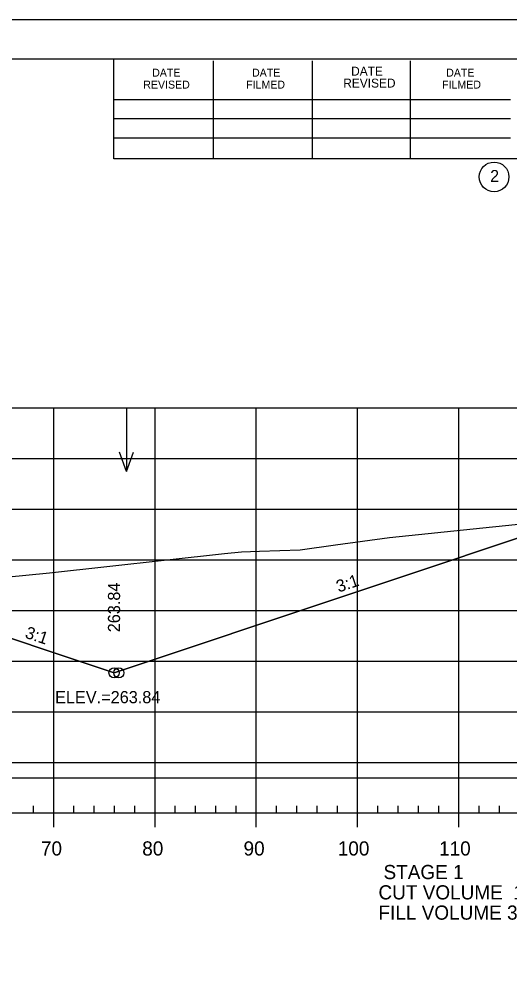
# Model space of a CAD drawing. Extents: x 1365647 to 1367999, y 387113 to 400173.
# Drawn here: x 1365960.7 to 1366009.1, y 399437.5 to 399533 of the extents above; entities that cross this region are included whole.
import ezdxf

# ---------------------------------------------------------------- set-up
doc = ezdxf.new("R2010")
doc.units = 0
for name, color, linetype in [('R_Axis', 7, 'Continuous'), ('R_Axis Annot', 7, 'Continuous'), ('R_Border', 7, 'Continuous'), ('R_Border Notes', 7, 'Continuous'), ('R_Contours', 7, 'Continuous'), ('R_Exist Surface', 7, 'Continuous'), ('R_Fin Surface', 7, 'Continuous'), ('R_Fin Surface Annot', 7, 'Continuous'), ('R_Grid', 7, 'Continuous'), ('R_No Plot', 7, 'Continuous'), ('R_Water', 7, 'Continuous'), ('R_Water Annot', 7, 'Continuous')]:
    doc.layers.add(name, color=color, linetype=linetype)

msp = doc.modelspace()

# ---------------------------------------------------------------- linework, layer by layer
at = {"layer": 'R_Axis'}
for p, q in [((1365962.095, 399454.645), (1365962.095, 399455.345)), ((1365966.095, 399454.645), (1365966.095, 399455.345)), ((1365968.095, 399454.645), (1365968.095, 399455.345)), ((1365970.095, 399454.645), (1365970.095, 399455.345)), ((1365972.095, 399454.645), (1365972.095, 399455.345)), ((1365976.095, 399454.645), (1365976.095, 399455.345)), ((1365978.095, 399454.645), (1365978.095, 399455.345)), ((1365980.095, 399454.645), (1365980.095, 399455.345)), ((1365982.095, 399454.645), (1365982.095, 399455.345)), ((1365986.095, 399454.645), (1365986.095, 399455.345)), ((1365988.095, 399454.645), (1365988.095, 399455.345)), ((1365990.095, 399454.645), (1365990.095, 399455.345)), ((1365992.095, 399454.645), (1365992.095, 399455.345)), ((1365996.095, 399454.645), (1365996.095, 399455.345)), ((1365998.095, 399454.645), (1365998.095, 399455.345)), ((1366000.095, 399454.645), (1366000.095, 399455.345)), ((1366002.095, 399454.645), (1366002.095, 399455.345)), ((1366006.095, 399454.645), (1366006.095, 399455.345)), ((1366008.095, 399454.645), (1366008.095, 399455.345)), ((1365749.095, 399454.645), (1366039.095, 399454.645)), ((1365964.095, 399453.245), (1365964.095, 399454.645)), ((1365974.095, 399453.245), (1365974.095, 399454.645)), ((1365984.095, 399453.245), (1365984.095, 399454.645)), ((1365994.095, 399453.245), (1365994.095, 399454.645)), ((1366004.095, 399453.245), (1366004.095, 399454.645))]:
    msp.add_line(p, q, dxfattribs=at)
at = {"layer": 'R_Border'}
for p, q in [((1365736.095, 399529.105), (1366052.275, 399529.105)), ((1365970.015, 399519.225), (1365970.015, 399529.105)), ((1365979.875, 399519.225), (1365979.875, 399528.905)), ((1365989.635, 399519.225), (1365989.635, 399528.905)), ((1365999.315, 399519.225), (1365999.315, 399528.905)), ((1365970.015, 399525.085), (1366009.175, 399525.085)), ((1365970.015, 399523.225), (1366009.175, 399523.225)), ((1365970.015, 399519.225), (1365970.015, 399521.285)), ((1365970.015, 399521.285), (1366009.175, 399521.285)), ((1366052.275, 399519.225), (1365970.015, 399519.225))]:
    msp.add_line(p, q, dxfattribs=at)
msp.add_circle((1366007.562, 399517.44), 1.467, dxfattribs=at)
at = {"layer": 'R_Contours'}
msp.add_lwpolyline([(1365940.373, 399475.343), (1365941.076, 399475.621), (1365942.769, 399476.252), (1365950.618, 399477.056), (1365963.692, 399478.349), (1365980.968, 399480.249), (1365982.619, 399480.426), (1365984.411, 399480.498), (1365988.418, 399480.626), (1365991.902, 399481.114), (1365997.241, 399481.835), (1366006.448, 399482.789), (1366011.886, 399483.349), (1366016.287, 399483.9), (1365970.046, 399468.486), (1365953.591, 399473.971), (1365946.041, 399475.23)], close=True, dxfattribs=at)
at = {"layer": 'R_Exist Surface'}
msp.add_lwpolyline([(1365950.618, 399477.056), (1365963.692, 399478.349), (1365980.968, 399480.249), (1365982.619, 399480.426), (1365984.411, 399480.498), (1365988.418, 399480.626), (1365991.902, 399481.114), (1365997.241, 399481.835), (1366006.448, 399482.789), (1366011.886, 399483.349), (1366018.746, 399484.207), (1366026.027, 399485.148), (1366039.095, 399486.533)], dxfattribs=at)
at = {"layer": 'R_Fin Surface'}
msp.add_lwpolyline([(1365807.191, 399468.116), (1365822.15, 399463.13), (1365834.591, 399467.277), (1365837.622, 399467.782), (1365856.591, 399470.944), (1365862.591, 399471.479), (1365864.591, 399471.658), (1365894.091, 399474.291), (1365923.591, 399476.924), (1365925.591, 399477.102), (1365931.591, 399477.638), (1365946.041, 399475.23), (1365953.591, 399473.971), (1365970.046, 399468.486), (1366016.287, 399483.9)], dxfattribs=at)
at = {"layer": 'R_Grid'}
for p, q in [((1365749.095, 399494.645), (1366039.095, 399494.645)), ((1365964.095, 399454.645), (1365964.095, 399494.645)), ((1365974.095, 399454.645), (1365974.095, 399494.645)), ((1365984.095, 399454.645), (1365984.095, 399494.645)), ((1365994.095, 399454.645), (1365994.095, 399494.645)), ((1366004.095, 399454.645), (1366004.095, 399494.645)), ((1365749.095, 399489.645), (1366039.095, 399489.645)), ((1365749.095, 399484.645), (1366039.095, 399484.645)), ((1365749.095, 399479.645), (1366039.095, 399479.645)), ((1365749.095, 399474.645), (1366039.095, 399474.645)), ((1365749.095, 399469.645), (1366039.095, 399469.645)), ((1365749.095, 399464.645), (1366039.095, 399464.645)), ((1365749.095, 399459.645), (1366039.095, 399459.645)), ((1365749.095, 399454.645), (1366039.095, 399454.645))]:
    msp.add_line(p, q, dxfattribs=at)
at = {"layer": 'R_No Plot'}
msp.add_line((1365723.694, 399532.999), (1366057.027, 399532.999), dxfattribs=at)
msp.add_lwpolyline([(1365723.687, 399532.999), (1366057.027, 399532.999), (1366057.027, 399319.662), (1365723.687, 399319.662)], close=True, dxfattribs=at)
for centre in [(1365970.046, 399468.486), (1365970.046, 399468.486), (1365970.518, 399468.486)]:
    msp.add_circle(centre, 0.5, dxfattribs=at)
at = {"layer": 'R_Water'}
msp.add_line((1365877.383, 399458.101), (1366016.287, 399458.101), dxfattribs=at)
at = {"layer": 'R_Water Annot'}
for p, q in [((1365971.282, 399494.645), (1365971.282, 399488.36)), ((1365971.282, 399488.36), (1365970.582, 399490.284)), ((1365971.282, 399488.36), (1365971.982, 399490.284))]:
    msp.add_line(p, q, dxfattribs=at)

# ---------------------------------------------------------------- texts
at = {"layer": 'R_Axis Annot'}
for s, p in [('70', (1365962.833, 399450.445)), ('80', (1365972.833, 399450.445)), ('90', (1365982.833, 399450.445)), ('100', (1365992.133, 399450.445)), ('110', (1366002.133, 399450.445)), ('STAGE 1', (1365996.649, 399448.116)), ('CUT VOLUME  1189', (1365996.152, 399446.111)), ('FILL VOLUME 378', (1365996.152, 399444.111))]:
    msp.add_text(s, height=1.4, dxfattribs=at).set_placement(p)
at = {"layer": 'R_Border'}
for s, height, p in [('DATE', 0.7819, (1365973.815, 399527.345)), ('DATE', 0.7819, (1365983.675, 399527.345)), ('DATE', 0.8792, (1365993.455, 399527.445)), ('DATE', 0.7819, (1366002.835, 399527.345)), ('REVISED', 0.7819, (1365972.935, 399526.165)), ('REVISED', 0.8792, (1365992.675, 399526.265)), ('FILMED', 0.7819, (1365983.095, 399526.165)), ('FILMED', 0.7819, (1366002.435, 399526.165)), ('2', 1.172, (1366007.179, 399516.954))]:
    msp.add_text(s, height=height, rotation=360, dxfattribs=at).set_placement(p)
at = {"layer": 'R_Border Notes'}
msp.add_text('ELEV.=263.84', height=1.2, dxfattribs=at).set_placement((1365964.23, 399465.483))
at = {"layer": 'R_Fin Surface Annot'}
for s, rotation, p in [('263.84', 90, (1365970.646, 399472.486)), ('3:1', 18.43495, (1365992.22, 399476.404)), ('3:1', 341.56505, (1365961.188, 399471.966))]:
    msp.add_text(s, height=1.2, rotation=rotation, dxfattribs=at).set_placement(p)

doc.saveas('drawing.dxf')
